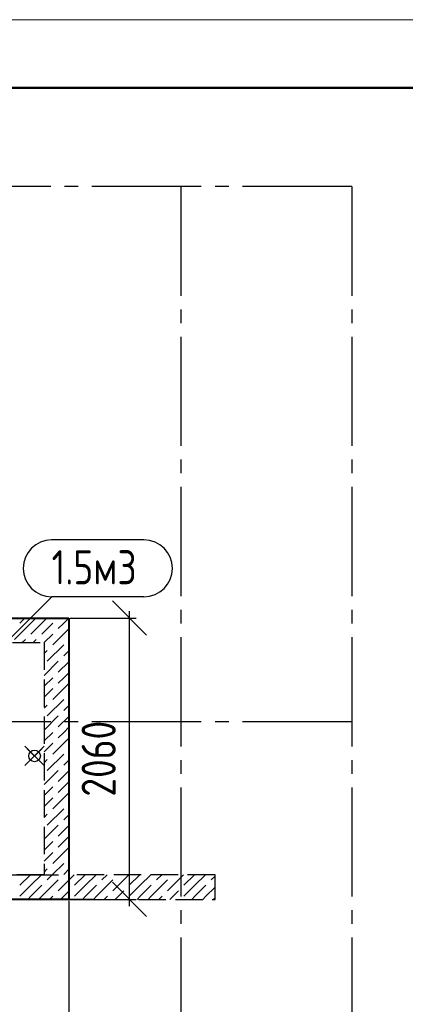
# Model space of a CAD drawing. Header units: millimetres. Extents: x 40580 to 1930067, y -240640 to 81020.
# Tile 588 of 656: x 1426528 to 1429348, y -217060 to -209850. Entities that reach past the tile are written whole.
import ezdxf

# ---------------------------------------------------------------- set-up
doc = ezdxf.new("R2010")
doc.units = ezdxf.units.MM
for name, pattern in [('______2', [270, 200, -70]), ('______5', [1100, 800, -100, 100, -100]), ('CENTER', [2, 1.25, -0.25, 0.25, -0.25])]:
    doc.linetypes.add(name, pattern=pattern)
for name, color, linetype, lineweight in [('Standard', 7, 'Continuous', 25), ('ОСИ', 7, 'CENTER', 15), ('Основная', 7, 'Continuous', 40), ('Примечания', 7, 'Continuous', 13), ('Размерная линия_ общее', 7, 'Continuous', 25)]:
    doc.layers.add(name, color=color, linetype=linetype, lineweight=lineweight)
doc.layers.add('ЖБ Балка Вышележаща', color=7, linetype='Continuous')
doc.layers.add('Тонкие', color=7, linetype='Continuous')
doc.layers.add('ЖБ Балка Нижележащая', color=7, linetype='______2', true_color=0x656565)
doc.layers.add('ЖБ Стена верхний уровень', color=7, linetype='______2', true_color=0x656565)
doc.styles.add('GOST 2.304', font='isocpeur.ttf', dxfattribs={"width": 0.8})
doc.styles.add('GOST 2.304-81', font='txt')
doc.dimstyles.new('СПДС', dxfattribs={"dimscale": 125, "dimtxt": 250, "dimasz": 250, "dimexe": 50, "dimexo": 10, "dimgap": 100, "dimtad": 1, "dimdec": 0, "dimtxsty": 'GOST 2.304-81', "dimblk": 'OBLIQUE', "dimcen": 250, "dimdle": 50, "dimadec": 0, "dimazin": 2, "dimtfac": 0.75, "dimtdec": 0, "dimtmove": 1, "dimatfit": 3, "dimfxl": 1, "dimtfill": 1, "dimtolj": 1, "dimarcsym": 1})

# ---------------------------------------------------------------- blocks, each defined once
blk = doc.blocks.new('_OBLIQUE')
at = {"color": 0, "linetype": 'ByBlock'}
blk.add_line((-0.5, -0.5), (0.5, 0.5), dxfattribs=at)
blk = doc.blocks.new('*D18539')
at = {"layer": 'Defpoints', "color": 0}
for p in [(1426886.6, -214231.3), (1427330.7, -214231.3), (1426886.6, -216291.2)]:
    blk.add_point(p, dxfattribs=at)
at = {"layer": 'Тонкие', "color": 0, "lineweight": -2}
for p, q in [((1427330.7, -216341.2), (1427330.7, -214181.3)), ((1426896.6, -214231.3), (1427380.7, -214231.3)), ((1426896.6, -216291.2), (1427380.7, -216291.2))]:
    blk.add_line(p, q, dxfattribs=at)
at = {"layer": 'Тонкие', "color": 0, "lineweight": -2, "xscale": 250, "yscale": 250, "zscale": 250}
for p, rotation in [((1427330.7, -214231.3), 90), ((1427330.7, -216291.2), 270)]:
    blk.add_blockref('_OBLIQUE', p, dxfattribs=dict(at, rotation=rotation))
at = {"layer": 'Тонкие', "color": 0, "insert": (1427105.7, -215261.3), "char_height": 250, "attachment_point": 5, "rotation": 90, "style": 'GOST 2.304', "bg_fill": 3, "box_fill_scale": 1.1, "bg_fill_color": 256, "bg_fill_true_color": 13158600, "bg_fill_transparency": 0}
blk.add_mtext('\\A1;2060', dxfattribs=at)
blk = doc.blocks.new('*D18540')
at = {"layer": 'Defpoints', "color": 0}
for p in [(1422126.6, -216291.2), (1426886.6, -216291.2), (1422126.6, -218076.5)]:
    blk.add_point(p, dxfattribs=at)
at = {"layer": 'Тонкие', "color": 0, "lineweight": -2}
for p, q in [((1422126.6, -216301.2), (1422126.6, -218126.5)), ((1426886.6, -216301.2), (1426886.6, -218126.5)), ((1426936.6, -218076.5), (1422076.6, -218076.5))]:
    blk.add_line(p, q, dxfattribs=at)
at = {"layer": 'Тонкие', "color": 0, "lineweight": -2, "xscale": 250, "yscale": 250, "zscale": 250, "rotation": 180}
blk.add_blockref('_OBLIQUE', (1422126.6, -218076.5), dxfattribs=at)
at = {"layer": 'Тонкие', "color": 0, "lineweight": -2, "xscale": 250, "yscale": 250, "zscale": 250}
blk.add_blockref('_OBLIQUE', (1426886.6, -218076.5), dxfattribs=at)
at = {"layer": 'Тонкие', "color": 0, "insert": (1424506.6, -217851.5), "char_height": 250, "attachment_point": 5, "style": 'GOST 2.304', "bg_fill": 3, "box_fill_scale": 1.1, "bg_fill_color": 256, "bg_fill_true_color": 13158600, "bg_fill_transparency": 0}
blk.add_mtext('\\A1;4760', dxfattribs=at)

msp = doc.modelspace()

# ---------------------------------------------------------------- linework, layer by layer
msp.add_circle((1426636.6, -215241.3), 42.5)
at = {"layer": 'Standard', "color": 251, "linetype": 'Continuous', "lineweight": -3, "true_color": 0x656565, "transparency": 33554687}
msp.add_line((1426201, -216111.2), (1426811.6, -216111.2), dxfattribs=at)
at = {"layer": 'Standard', "color": 7, "linetype": 'Continuous', "lineweight": 13, "transparency": 33554687}
msp.add_lwpolyline([(1417042.7, -239549.7), (1438042.7, -239549.7), (1438042.7, -209849.7), (1417042.7, -209849.7), (1417042.7, -239549.7)], close=True, dxfattribs=at)
at = {"layer": 'Standard', "color": 7, "linetype": 'Continuous', "lineweight": 50, "transparency": 33554687}
msp.add_lwpolyline([(1419042.7, -210349.7), (1437542.7, -210349.7), (1437542.7, -239049.7), (1419042.7, -239049.7), (1419042.7, -210349.7)], close=True, dxfattribs=at)
at = {"layer": 'ЖБ Балка Вышележаща', "color": 7, "linetype": 'Continuous', "lineweight": -3, "transparency": 33554687}
msp.add_line((1426851.6, -216291.2), (1426771.6, -216291.2), dxfattribs=at)
at = {"layer": 'ЖБ Балка Нижележащая', "color": 251, "linetype": '______2', "lineweight": -3, "true_color": 0x656565, "transparency": 33554687}
msp.add_line((1427071.6, -216291.2), (1426851.6, -216291.2), dxfattribs=at)
at = {"layer": 'ЖБ Стена верхний уровень', "color": 251, "linetype": '______2', "lineweight": -3, "true_color": 0x656565, "transparency": 33554687}
for p, q in [((1426706.6, -214231.2), (1422306.6, -214231.2)), ((1426886.6, -214231.2), (1426706.6, -214231.2)), ((1426886.6, -214411.2), (1426886.6, -214231.2)), ((1424046.6, -214411.2), (1426706.6, -214411.2)), ((1426706.6, -214411.2), (1426706.6, -216111.2)), ((1426886.6, -216111.2), (1426886.6, -214411.2)), ((1426706.6, -216111.2), (1424046.6, -216111.2)), ((1427956.6, -216111.2), (1426886.6, -216111.2)), ((1427956.6, -216291.2), (1427956.6, -216111.2)), ((1422806.6, -216291.2), (1427956.6, -216291.2))]:
    msp.add_line(p, q, dxfattribs=at)
at = {"layer": 'ЖБ Стена верхний уровень', "color": 9, "linetype": 'Continuous', "lineweight": -3, "true_color": 0xc7c7c7, "transparency": 33554687}
for p, q in [((1426609.8, -214268.2), (1426489.8, -214388.2)), ((1426566.7, -214231.2), (1426529.7, -214268.2)), ((1426646.7, -214231.2), (1426609.8, -214268.2)), ((1426689.8, -214268.2), (1426609.8, -214348.2)), ((1426689.8, -214268.2), (1426706.6, -214251.3)), ((1426706.6, -214251.3), (1426726.7, -214231.2)), ((1426769.8, -214268.2), (1426706.6, -214331.3)), ((1426809.8, -214308.2), (1426849.7, -214268.2)), ((1426849.7, -214268.2), (1426886.6, -214231.3)), ((1426706.6, -214331.3), (1426689.8, -214348.2)), ((1426769.8, -214348.2), (1426706.7, -214411.2)), ((1426886.6, -214311.3), (1426786.7, -214411.2)), ((1426569.8, -214388.2), (1426546.7, -214411.2)), ((1426626.7, -214411.2), (1426649.7, -214388.2)), ((1426706.7, -214411.2), (1426706.6, -214411.3)), ((1426786.7, -214411.2), (1426769.8, -214428.2)), ((1426706.6, -214491.3), (1426729.7, -214468.2)), ((1426849.7, -214428.2), (1426729.7, -214548.2)), ((1426886.6, -214471.3), (1426849.7, -214508.2)), ((1426706.6, -214651.3), (1426809.8, -214548.2)), ((1426886.6, -214551.3), (1426809.8, -214628.2)), ((1426849.7, -214668.2), (1426886.6, -214631.3)), ((1426769.8, -214668.2), (1426706.6, -214731.3)), ((1426886.6, -214711.3), (1426769.8, -214828.2)), ((1426809.8, -214708.2), (1426849.7, -214668.2)), ((1426769.8, -214748.2), (1426706.6, -214811.3)), ((1426849.7, -214828.2), (1426729.7, -214948.2)), ((1426706.6, -214891.3), (1426729.7, -214868.2)), ((1426886.6, -214871.3), (1426849.7, -214908.2)), ((1426706.6, -215051.3), (1426809.8, -214948.2)), ((1426886.6, -214951.3), (1426809.8, -215028.2)), ((1426769.8, -215068.2), (1426706.6, -215131.3)), ((1426809.8, -215108.2), (1426849.7, -215068.2)), ((1426849.7, -215068.2), (1426886.6, -215031.3)), ((1426886.6, -215111.3), (1426769.8, -215228.2)), ((1426769.8, -215148.2), (1426706.6, -215211.3)), ((1426706.6, -215291.3), (1426729.7, -215268.2)), ((1426849.7, -215228.2), (1426729.7, -215348.2)), ((1426886.6, -215271.3), (1426849.7, -215308.2)), ((1426706.6, -215451.3), (1426809.8, -215348.2)), ((1426886.6, -215351.3), (1426809.8, -215428.2)), ((1426849.7, -215468.2), (1426886.6, -215431.3)), ((1426769.8, -215468.2), (1426706.6, -215531.3)), ((1426809.8, -215508.2), (1426849.7, -215468.2)), ((1426769.8, -215548.2), (1426706.6, -215611.3)), ((1426886.6, -215511.3), (1426769.8, -215628.2)), ((1426849.7, -215628.2), (1426729.7, -215748.2)), ((1426706.6, -215691.3), (1426729.7, -215668.2)), ((1426886.6, -215671.3), (1426849.7, -215708.2)), ((1426706.6, -215851.3), (1426809.8, -215748.2)), ((1426886.6, -215751.3), (1426809.8, -215828.2)), ((1426849.7, -215868.2), (1426886.6, -215831.3)), ((1426769.8, -215868.2), (1426706.6, -215931.3)), ((1426886.6, -215911.3), (1426769.8, -216028.2)), ((1426809.8, -215908.2), (1426849.7, -215868.2)), ((1426769.8, -215948.2), (1426706.6, -216011.3)), ((1426706.6, -216091.3), (1426729.7, -216068.2)), ((1426849.7, -216028.2), (1426766.7, -216111.2)), ((1426886.6, -216071.3), (1426849.7, -216108.2)), ((1426606.7, -216111.2), (1426529.7, -216188.2)), ((1426609.8, -216188.2), (1426686.7, -216111.2)), ((1426689.8, -216268.2), (1426809.8, -216148.2)), ((1426766.7, -216111.2), (1426729.7, -216148.2)), ((1426926.7, -216111.2), (1426809.8, -216228.2)), ((1427006.7, -216111.2), (1426929.7, -216188.2)), ((1427009.8, -216188.2), (1427086.7, -216111.2)), ((1427089.8, -216268.2), (1427209.8, -216148.2)), ((1427166.7, -216111.2), (1427129.7, -216148.2)), ((1427326.7, -216111.2), (1427209.8, -216228.2)), ((1427406.7, -216111.2), (1427329.7, -216188.2)), ((1427409.8, -216188.2), (1427486.7, -216111.2)), ((1427489.8, -216268.2), (1427609.8, -216148.2)), ((1427566.7, -216111.2), (1427529.7, -216148.2)), ((1427726.7, -216111.2), (1427609.8, -216228.2)), ((1427806.7, -216111.2), (1427729.7, -216188.2)), ((1427809.8, -216188.2), (1427886.7, -216111.2)), ((1427956.6, -216121.3), (1427929.7, -216148.2)), ((1426609.8, -216188.2), (1426529.7, -216268.2)), ((1426689.8, -216188.2), (1426609.8, -216268.2)), ((1427009.8, -216188.2), (1426929.7, -216268.2)), ((1427089.8, -216188.2), (1427009.8, -216268.2)), ((1427409.8, -216188.2), (1427329.7, -216268.2)), ((1427489.8, -216188.2), (1427409.8, -216268.2)), ((1427809.8, -216188.2), (1427729.7, -216268.2)), ((1427889.8, -216188.2), (1427809.8, -216268.2)), ((1427889.8, -216268.2), (1427956.6, -216201.3)), ((1426609.8, -216268.2), (1426586.7, -216291.2)), ((1426689.8, -216268.2), (1426666.7, -216291.2)), ((1426769.8, -216268.2), (1426746.7, -216291.2)), ((1426826.7, -216291.2), (1426849.7, -216268.2)), ((1426849.7, -216268.2), (1426889.8, -216228.2)), ((1427009.8, -216268.2), (1426986.7, -216291.2)), ((1427089.8, -216268.2), (1427066.7, -216291.2)), ((1427169.8, -216268.2), (1427146.7, -216291.2)), ((1427226.7, -216291.2), (1427249.7, -216268.2)), ((1427249.7, -216268.2), (1427289.8, -216228.2)), ((1427409.8, -216268.2), (1427386.7, -216291.2)), ((1427489.8, -216268.2), (1427466.7, -216291.2)), ((1427569.8, -216268.2), (1427546.7, -216291.2)), ((1427626.7, -216291.2), (1427649.7, -216268.2)), ((1427649.7, -216268.2), (1427689.8, -216228.2)), ((1427809.8, -216268.2), (1427786.7, -216291.2)), ((1427889.8, -216268.2), (1427866.7, -216291.2)), ((1427956.6, -216281.3), (1427946.7, -216291.2))]:
    msp.add_line(p, q, dxfattribs=at)
at = {"layer": 'ОСИ', "color": 8, "linetype": '______5', "lineweight": -3, "transparency": 33554687}
for p, q in [((1428956.6, -211071.2), (1420393.4, -211071.2)), ((1427706.6, -211071.2), (1427706.6, -220014.7)), ((1428956.6, -211071.2), (1428956.6, -220014.7))]:
    msp.add_line(p, q, dxfattribs=at)
at = {"layer": 'Основная'}
msp.add_lwpolyline([(1426886.6, -214231.2), (1426886.6, -216291.2), (1422126.6, -216291.2), (1422126.6, -214231.2)], close=True, dxfattribs=at)
at = {"layer": 'Примечания', "color": 7, "linetype": 'Continuous', "lineweight": 25, "transparency": 33554687}
for p, q in [((1427436.7, -213659.3), (1426761.6, -213659.3)), ((1427436.7, -214076), (1426761.6, -214076))]:
    msp.add_line(p, q, dxfattribs=at)
at = {"layer": 'Примечания', "color": 7, "linetype": 'Continuous', "lineweight": 13, "transparency": 33554687}
for p, q in [((1426762.5, -214076), (1426038.4, -214800.1)), ((1426707.3, -215312), (1426565.9, -215170.6)), ((1426565.9, -215312), (1426707.3, -215170.6))]:
    msp.add_line(p, q, dxfattribs=at)
at = {"layer": 'Примечания', "color": 7, "linetype": 'Continuous', "lineweight": 25, "transparency": 33554687}
for centre, start, end in [((1426761.6, -213867.6), 90, 270), ((1427436.7, -213867.6), 270, 90)]:
    msp.add_arc(centre, 208.3, start, end, dxfattribs=at)
at = {"layer": 'Размерная линия_ общее', "color": 7, "linetype": 'Continuous', "lineweight": 18, "transparency": 33554687}
for p, q in [((1426689.7, -215294.3), (1426583.6, -215188.3)), ((1426583.6, -215294.3), (1426689.7, -215188.3))]:
    msp.add_line(p, q, dxfattribs=at)

# ---------------------------------------------------------------- texts
at = {"layer": 'Примечания', "color": 7, "linetype": 'Continuous', "lineweight": 25, "transparency": 33554687, "insert": (1426761.6, -213984.3), "char_height": 250, "width": 799.927, "attachment_point": 7, "style": 'GOST 2.304'}
msp.add_mtext('1.5м3', dxfattribs=at)

# ---------------------------------------------------------------- next in the draw order: dimensions: what is measured, and where the dimension line sits
at = {"layer": 'Тонкие'}
dim = msp.add_linear_dim(base=(1427330.7, -214231.3), p1=(1426886.6, -216291.2), p2=(1426886.6, -214231.3), angle=90, dimstyle='СПДС', override={"dimscale": 1, "dimtxsty": 'GOST 2.304'}, dxfattribs=at)
dim.commit()
dim.dimension.update_dxf_attribs({"geometry": '*D18539', "text_midpoint": (1427105.7, -215261.3)})

# ---------------------------------------------------------------- next in the draw order: linework, layer by layer
at = {"layer": 'ОСИ', "color": 8, "linetype": '______5', "lineweight": -3, "transparency": 33554687}
msp.add_line((1428956.6, -214991.2), (1420393.4, -214991.2), dxfattribs=at)

# ---------------------------------------------------------------- next in the draw order: dimensions: what is measured, and where the dimension line sits
at = {"layer": 'Тонкие'}
dim = msp.add_linear_dim(base=(1422126.6, -218076.5), p1=(1426886.6, -216291.2), p2=(1422126.6, -216291.2), dimstyle='СПДС', override={"dimscale": 1, "dimtxsty": 'GOST 2.304'}, dxfattribs=at)
dim.commit()
dim.dimension.update_dxf_attribs({"geometry": '*D18540', "text_midpoint": (1424506.6, -217851.5)})

doc.saveas('drawing.dxf')
